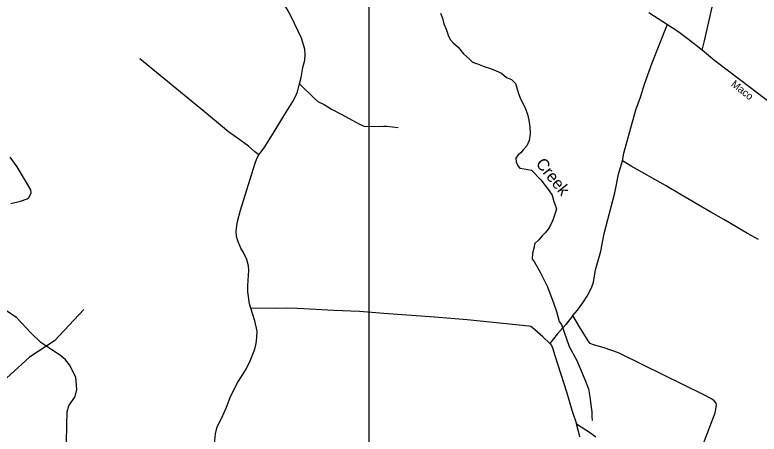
# Model space of a CAD drawing. Extents: x 2104537 to 2336408, y 34176 to 229611.
# Drawn here: x 2261772 to 2271195, y 167870 to 173182 of the extents above; entities that cross this region are included whole.
import ezdxf

# ---------------------------------------------------------------- set-up
doc = ezdxf.new("R2010")
doc.units = 0
for name, color, linetype in [('Exist Hydrographic Creek Single Shore', 7, 'Continuous'), ('Exist Hydrographic Misc Water Feature', 7, 'Continuous'), ('Exist Road Non-System Type 51', 7, 'Continuous'), ('Exist Road Primary NC Attributed', 7, 'Continuous'), ('Exist Road Primary NC Label', 7, 'Continuous'), ('Exist Road Secondary Type 51 Attributed', 7, 'Continuous'), ('Map Preparation Inset Cut Line', 7, 'Continuous'), ('Old_Level_32', 7, 'Continuous')]:
    doc.layers.add(name, color=color, linetype=linetype)

msp = doc.modelspace()

# ---------------------------------------------------------------- linework, layer by layer
at = {"layer": 'Exist Hydrographic Creek Single Shore'}
msp.add_lwpolyline([(2267160.2, 173202.8), (2267185.6, 173142.5), (2267204.7, 173070.2), (2267232, 173001.9), (2267259, 172923.5), (2267282.4, 172871.3), (2267319.9, 172826.8), (2267385.1, 172772), (2267418.8, 172729.6), (2267454.2, 172689.2), (2267523.6, 172624.4), (2267566.6, 172581.9), (2267628.5, 172561.2), (2267714.1, 172528.2), (2267793.8, 172503.2), (2267867.2, 172472.4), (2267934.7, 172443.6), (2267998, 172390.8), (2268061.8, 172362.1), (2268111, 172313.5), (2268143.6, 172197.1), (2268172.8, 172116.7), (2268203.9, 172062.3), (2268231.4, 172000), (2268260.5, 171925.6), (2268279.8, 171849.4), (2268292.7, 171763.2), (2268295.8, 171677.1), (2268282.7, 171589.2), (2268256, 171521.5), (2268207.4, 171472), (2268177.3, 171436.3), (2268143, 171408.7), (2268116.6, 171367), (2268120.1, 171320.9), (2268141.6, 171270.7), (2268165, 171240.4), (2268220.9, 171233.7), (2268314.4, 171214.7), (2268429.1, 171091.3), (2268529.5, 170966.1), (2268572.8, 170897.5), (2268597.8, 170817.2), (2268618.9, 170763), (2268628.6, 170720.8), (2268609.9, 170659), (2268584.9, 170581.3), (2268554.6, 170517.6), (2268526.1, 170467.9), (2268487.5, 170420.3), (2268446.9, 170380.7), (2268406.5, 170333.2), (2268352, 170279.8), (2268345.8, 170239.9), (2268324.7, 170164), (2268322, 170086), (2268347.7, 170059.7), (2268426, 169912.8), (2268513.8, 169737.7), (2268595.2, 169520.6), (2268628.2, 169424.2), (2268662.8, 169295.8), (2268692.4, 169259.4), (2268788.9, 168980.2), (2268889, 168802.9), (2268990.1, 168561.7), (2269034.8, 168443.1), (2269053.5, 168342.8), (2269068, 168210.6), (2269075.6, 168152.5), (2269074.8, 168094.5), (2269080.3, 168044.4)], dxfattribs=at)
at = {"layer": 'Exist Hydrographic Misc Water Feature'}
msp.add_lwpolyline([(2262646, 169449.9), (2262273.8, 169053.7), (2261958.9, 168843.4), (2261470.8, 168406.7), (2261288.9, 168295.5), (2260914.9, 168194.5), (2260575, 167964.9), (2260308.8, 167947.1), (2260149.9, 167979.7), (2259907.9, 168092.6), (2259229.8, 168430.5), (2259079.9, 168446.6)], dxfattribs=at)
at = {"layer": 'Exist Road Non-System Type 51'}
for points in [[(2265377.7, 172307.3), (2265397.4, 172388.9), (2265419.9, 172516.4), (2265443.6, 172607.8), (2265449, 172681.8), (2265442.4, 172749.9), (2265401.1, 172886.4), (2265268.4, 173163.2), (2265220.3, 173254), (2265146.3, 173361.4), (2265076.3, 173454.6), (2265037.4, 173511.5), (2265012.4, 173575.9), (2265004.3, 173668.3), (2264986.6, 173786.4), (2264955.8, 173857.1), (2264917.5, 173925.8), (2264876.4, 173972.5), (2264774.3, 174070.6), (2264732.8, 174093.4), (2264685.4, 174134.3), (2264600.6, 174232.2), (2264508.5, 174366.8), (2264384.6, 174670.1)], [(2269465.8, 171332.2), (2269481.8, 171431.6), (2269634.5, 171978.7), (2269693.7, 172141.5), (2269749, 172318.2), (2269841.9, 172574.6), (2270033.4, 173066.5)], [(2264862.4, 171409.4), (2264811.3, 171448.4), (2264728.8, 171519.9), (2264621.7, 171600.4), (2264476, 171700.7), (2264173.1, 171953.1), (2263353.1, 172625.5)], [(2264862.4, 171409.4), (2264928, 171496), (2265056, 171701.5), (2265163.5, 171883.4), (2265293.4, 172086.9), (2265324.8, 172146.3), (2265349.9, 172205.8), (2265377.7, 172307.3)], [(2265377.7, 172307.3), (2265564.1, 172123.6), (2265607.3, 172086.7), (2265686.6, 172045.1), (2265779.6, 171989.5), (2265912.1, 171921), (2266135.7, 171798.6), (2266193.3, 171773.6), (2266259.1, 171766), (2266437.3, 171772.8), (2266481.3, 171771.9), (2266624.9, 171755)], [(2264760.7, 169465.9), (2264741.8, 169522.1), (2264722.7, 169672.3), (2264720.3, 169748.5), (2264728.9, 169886.4), (2264736.2, 169942), (2264731.1, 170002.2), (2264710.7, 170084.6), (2264666.5, 170173.3), (2264633.1, 170228), (2264594.3, 170318.3), (2264578, 170373.8), (2264575, 170444), (2264580.6, 170508.3), (2264591.5, 170566.1), (2264629.7, 170708.4), (2264810.2, 171290.3), (2264837.5, 171362), (2264862.4, 171409.4)], [(2261722.9, 170794.5), (2261842.6, 170820), (2261928.2, 170850.9), (2261949.5, 170867.9), (2261965.5, 170899.4), (2261976.4, 170928), (2261974.8, 170967.4), (2261801.3, 171257.3), (2261712, 171378.2)], [(2268838, 169372.7), (2268895.4, 169441.5), (2268963.1, 169532.3), (2269016.6, 169617.2), (2269072.8, 169726), (2269096.2, 169797.7), (2269125.1, 169953), (2269189.7, 170187.5), (2269234, 170410.7), (2269366.1, 170928), (2269416.6, 171164.9), (2269465.8, 171332.2)], [(2271188.1, 170334.7), (2271045.7, 170413.6), (2270749.3, 170589.2), (2270583.2, 170682.3), (2270207.3, 170901.9), (2270009.8, 171021.5), (2269574.7, 171265.8), (2269465.8, 171332.2)], [(2262426.7, 167761), (2262428, 167983.1), (2262433.9, 168153.2), (2262457.1, 168227.3), (2262533.7, 168348.2), (2262558.6, 168436.5), (2262542.4, 168590.2), (2262462.9, 168749.3), (2262414.1, 168812.9), (2262349.6, 168866.1), (2262238.7, 168936.6), (2262099.6, 169031.1), (2261972.2, 169155.6), (2261791.8, 169347.4), (2261656.9, 169435.8)], [(2264287.6, 167175), (2264249.8, 167484.5), (2264258.4, 167606.5), (2264300.7, 167747), (2264313.2, 167875.2), (2264332.3, 167963.4), (2264390.8, 168076), (2264451.3, 168212.8), (2264507.5, 168357.5), (2264593.6, 168528.4), (2264649.3, 168614.9), (2264693.6, 168682.3), (2264743.4, 168776.1), (2264810.7, 168947), (2264828.1, 169016.6), (2264837.5, 169094.5), (2264839.1, 169176.4), (2264809.8, 169306.9), (2264760.7, 169465.9)], [(2268545.1, 169016.6), (2268456.9, 169102.3), (2268323, 169220.7), (2268303.3, 169235.1), (2268277.5, 169239.6), (2267499.3, 169316.7), (2267084.1, 169350.7), (2266445, 169397.2), (2266135.6, 169423.2), (2265812.1, 169437.3), (2265350.7, 169462.4), (2265206.8, 169465.2), (2265084.7, 169463.6), (2264760.7, 169465.9)], [(2268838, 169372.7), (2268747.9, 169260.3), (2268639.6, 169136.5), (2268545.1, 169016.6)], [(2270266.9, 167163.4), (2270639.8, 168141.8), (2270655.4, 168235.7), (2270650, 168263.6), (2270626.7, 168292.3), (2270591.1, 168318.9), (2270488.2, 168372.7), (2269731.8, 168745.6), (2269412.7, 168901.7), (2269231.9, 168963.3), (2269098.8, 169001.6), (2269057.2, 169020.4), (2269029.9, 169053.1), (2268919.2, 169229.1), (2268838, 169372.7)], [(2268545.1, 169016.6), (2268564.6, 168993.9), (2268578.2, 168965.8), (2268608.1, 168865.1), (2268755.3, 168404.4), (2268826.7, 168163.2), (2268883.2, 168002.1)], [(2268883.2, 168002.1), (2269059.1, 167886.8), (2269126.1, 167837.3)], [(2268924.3, 167835.3), (2268916.9, 167875.5), (2268883.2, 168002.1)]]:
    msp.add_lwpolyline(points, dxfattribs=at)
at = {"layer": 'Exist Road Primary NC Attributed'}
for points in [[(2270472.1, 172733.2), (2270302, 172870.8), (2270165.5, 172969.7), (2270034, 173057.8), (2269800.5, 173206.2)], [(2271370.5, 172044.1), (2270964.9, 172350.9), (2270632.6, 172602.2), (2270472.1, 172733.2)]]:
    msp.add_lwpolyline(points, dxfattribs=at)
at = {"layer": 'Exist Road Secondary Type 51 Attributed'}
msp.add_lwpolyline([(2270472.1, 172733.2), (2270501.8, 172854.9), (2270600.7, 173280.5)], dxfattribs=at)
at = {"layer": 'Map Preparation Inset Cut Line'}
msp.add_lwpolyline([(2266254.1, 165448.9), (2309677, 165448.9), (2309677, 209697.3), (2266254.1, 209697.3)], close=True, dxfattribs=at)

# ---------------------------------------------------------------- texts
at = {"layer": 'Exist Road Primary NC Label'}
msp.add_text('Maco', height=95, rotation=321.61166, dxfattribs=at).set_placement((2270831.5, 172288.4))
at = {"layer": 'Old_Level_32'}
msp.add_text('Creek', height=150, rotation=308.74832, dxfattribs=at).set_placement((2268358.2, 171294.9))

doc.saveas('drawing.dxf')
